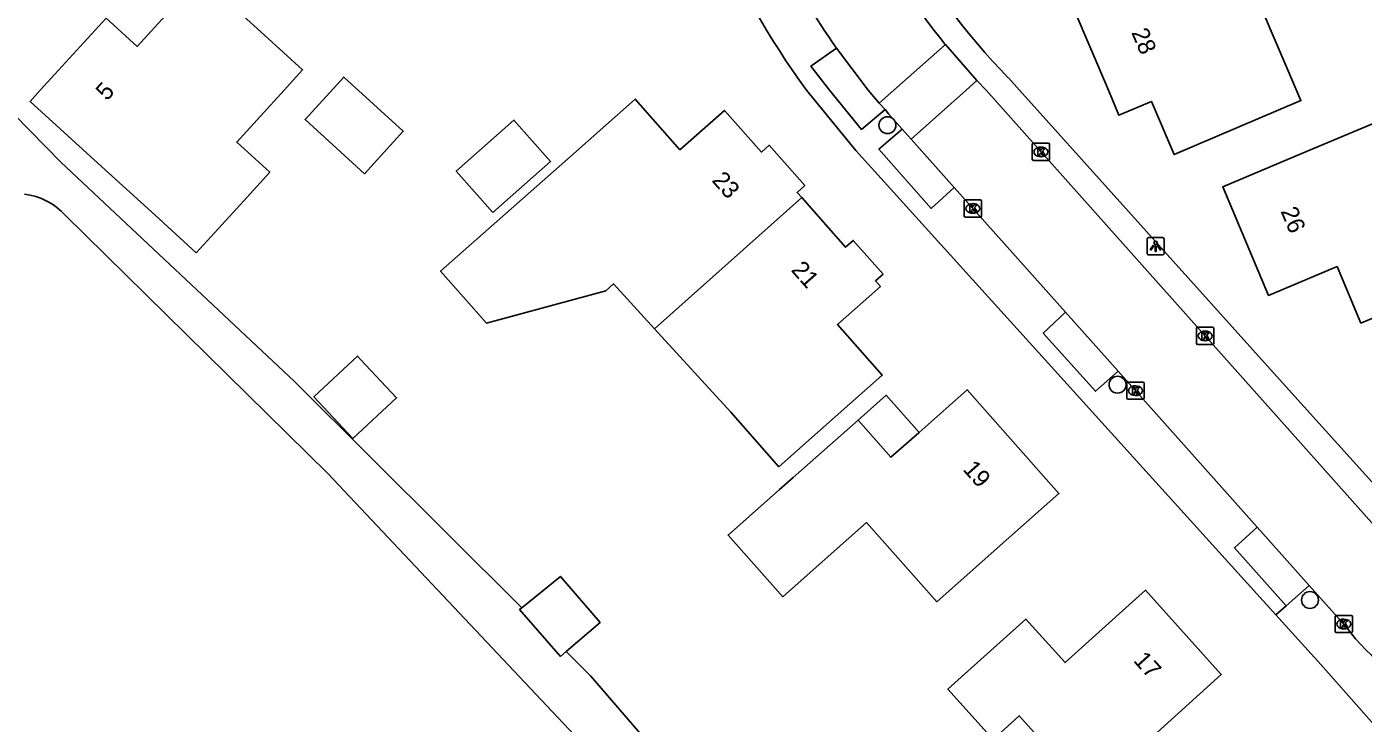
# Model space of a CAD drawing. Extents: x 158474 to 159560, y 388525 to 389605.
# Drawn here: x 158526.8 to 158604, y 388963.4 to 389003.7 of the extents above; entities that cross this region are included whole.
import ezdxf

# ---------------------------------------------------------------- set-up
doc = ezdxf.new("R2010")
doc.units = 0
for name, color, linetype in [('IMGEO_Boom', 7, 'Continuous'), ('IMGEO_Erf', 7, 'Continuous'), ('IMGEO_Kolk', 7, 'Continuous'), ('IMGEO_Lichtpunt', 7, 'Continuous'), ('IMGEO_Pand', 7, 'Continuous'), ('IMGEO_Pand_nummerreeks', 7, 'Continuous'), ('IMGEO_Pand_overbouw', 7, 'Continuous'), ('IMGEO_Rijbaan_lokaal_open', 7, 'Continuous'), ('IMGEO_Voetpad_open', 7, 'Continuous'), ('IMGEO_Waterloop', 7, 'Continuous')]:
    doc.layers.add(name, color=color, linetype=linetype)

msp = doc.modelspace()

# ---------------------------------------------------------------- linework, layer by layer
at = {"layer": 'IMGEO_Boom'}
for centre in [(158576.499, 388997.986), (158589.795, 388982.99), (158600.914, 388970.548)]:
    msp.add_circle(centre, 0.489, dxfattribs=at)
at = {"layer": 'IMGEO_Erf'}
for points in [[(158555.384, 388970.104), (158542.24, 388983.173), (158528.74, 388995.849), (158522.421, 389002.285)], [(158574.8, 388980.942), (158576.426, 388982.381), (158578.325, 388980.237)], [(158592.603, 388921.49), (158587.368, 388929.586), (158571.735, 388951.788), (158559.357, 388966.154), (158557.939, 388967.564)]]:
    msp.add_lwpolyline(points, dxfattribs=at)
at = {"layer": 'IMGEO_Kolk'}
for p, q in [((158584.869, 388996.014), (158584.869, 388996.866)), ((158584.944, 388996.94), (158585.796, 388996.94)), ((158585.357, 388996.72), (158585.382, 388996.72)), ((158585.87, 388996.866), (158585.87, 388996.014)), ((158585.796, 388995.94), (158584.944, 388995.94)), ((158585.38, 388996.16), (158585.355, 388996.16)), ((158580.939, 388992.748), (158580.939, 388993.6)), ((158581.014, 388993.674), (158581.866, 388993.674)), ((158581.427, 388993.454), (158581.452, 388993.454)), ((158581.94, 388993.6), (158581.94, 388992.748)), ((158581.866, 388992.674), (158581.014, 388992.674)), ((158581.45, 388992.894), (158581.425, 388992.894)), ((158594.353, 388985.383), (158594.353, 388986.235)), ((158594.428, 388986.309), (158595.28, 388986.309)), ((158595.354, 388986.235), (158595.354, 388985.383)), ((158594.864, 388985.529), (158594.839, 388985.529)), ((158594.841, 388986.089), (158594.866, 388986.089)), ((158595.28, 388985.309), (158594.428, 388985.309)), ((158590.333, 388982.219), (158590.333, 388983.071)), ((158590.408, 388983.145), (158591.26, 388983.145)), ((158591.334, 388983.071), (158591.334, 388982.219)), ((158590.844, 388982.365), (158590.819, 388982.365)), ((158590.821, 388982.925), (158590.846, 388982.925)), ((158591.26, 388982.145), (158590.408, 388982.145)), ((158602.363, 388968.735), (158602.363, 388969.587)), ((158602.438, 388969.661), (158603.29, 388969.661)), ((158602.851, 388969.441), (158602.876, 388969.441)), ((158603.364, 388969.587), (158603.364, 388968.735)), ((158603.29, 388968.661), (158602.438, 388968.661)), ((158602.874, 388968.881), (158602.849, 388968.881))]:
    msp.add_line(p, q, dxfattribs=at)
for points in [[(158584.869, 388996.014), (158584.869, 388996.866)], [(158584.944, 388996.94), (158585.796, 388996.94)], [(158585.19, 388996.64), (158585.313, 388996.64), (158585.313, 388996.489), (158585.443, 388996.64), (158585.607, 388996.64), (158585.461, 388996.489), (158585.614, 388996.24), (158585.462, 388996.24), (158585.377, 388996.404), (158585.313, 388996.337), (158585.313, 388996.24), (158585.19, 388996.24), (158585.19, 388996.64)], [(158585.87, 388996.866), (158585.87, 388996.014)], [(158585.796, 388995.94), (158584.944, 388995.94)], [(158580.939, 388992.748), (158580.939, 388993.6)], [(158581.014, 388993.674), (158581.866, 388993.674)], [(158581.26, 388993.374), (158581.383, 388993.374), (158581.383, 388993.223), (158581.513, 388993.374), (158581.677, 388993.374), (158581.531, 388993.223), (158581.684, 388992.974), (158581.532, 388992.974), (158581.447, 388993.138), (158581.383, 388993.071), (158581.383, 388992.974), (158581.26, 388992.974), (158581.26, 388993.374)], [(158581.94, 388993.6), (158581.94, 388992.748)], [(158581.866, 388992.674), (158581.014, 388992.674)], [(158594.353, 388985.383), (158594.353, 388986.235)], [(158594.428, 388986.309), (158595.28, 388986.309)], [(158595.354, 388986.235), (158595.354, 388985.383)], [(158594.674, 388986.009), (158594.797, 388986.009), (158594.797, 388985.858), (158594.927, 388986.009), (158595.091, 388986.009), (158594.945, 388985.858), (158595.098, 388985.609), (158594.946, 388985.609), (158594.861, 388985.773), (158594.797, 388985.706), (158594.797, 388985.609), (158594.674, 388985.609), (158594.674, 388986.009)], [(158595.28, 388985.309), (158594.428, 388985.309)], [(158590.333, 388982.219), (158590.333, 388983.071)], [(158590.408, 388983.145), (158591.26, 388983.145)], [(158591.334, 388983.071), (158591.334, 388982.219)], [(158590.654, 388982.845), (158590.777, 388982.845), (158590.777, 388982.694), (158590.907, 388982.845), (158591.071, 388982.845), (158590.925, 388982.694), (158591.078, 388982.445), (158590.926, 388982.445), (158590.841, 388982.609), (158590.777, 388982.542), (158590.777, 388982.445), (158590.654, 388982.445), (158590.654, 388982.845)], [(158591.26, 388982.145), (158590.408, 388982.145)], [(158602.363, 388968.735), (158602.363, 388969.587)], [(158602.438, 388969.661), (158603.29, 388969.661)], [(158602.684, 388969.361), (158602.807, 388969.361), (158602.807, 388969.21), (158602.937, 388969.361), (158603.101, 388969.361), (158602.955, 388969.21), (158603.108, 388968.961), (158602.956, 388968.961), (158602.871, 388969.125), (158602.807, 388969.058), (158602.807, 388968.961), (158602.684, 388968.961), (158602.684, 388969.361)], [(158603.364, 388969.587), (158603.364, 388968.735)], [(158603.29, 388968.661), (158602.438, 388968.661)]]:
    msp.add_lwpolyline(points, dxfattribs=at)
for centre, start, end in [((158584.946, 388996.864), 91.55205, 178.44795), ((158584.946, 388996.864), 91.55205, 178.44795), ((158585.794, 388996.864), 1.55205, 88.44795), ((158585.794, 388996.864), 1.55205, 88.44795), ((158584.946, 388996.016), 181.55205, 268.44795), ((158584.946, 388996.016), 181.55205, 268.44795), ((158585.794, 388996.016), 271.55205, 358.44795), ((158585.794, 388996.016), 271.55205, 358.44795), ((158581.016, 388993.598), 91.55205, 178.44795), ((158581.016, 388993.598), 91.55205, 178.44795), ((158581.864, 388993.598), 1.55205, 88.44795), ((158581.864, 388993.598), 1.55205, 88.44795), ((158581.016, 388992.75), 181.55205, 268.44795), ((158581.016, 388992.75), 181.55205, 268.44795), ((158581.864, 388992.75), 271.55205, 358.44795), ((158581.864, 388992.75), 271.55205, 358.44795), ((158594.43, 388986.233), 91.55205, 178.44795), ((158594.43, 388986.233), 91.55205, 178.44795), ((158595.278, 388986.233), 1.55205, 88.44795), ((158595.278, 388986.233), 1.55205, 88.44795), ((158594.43, 388985.385), 181.55205, 268.44795), ((158594.43, 388985.385), 181.55205, 268.44795), ((158595.278, 388985.385), 271.55205, 358.44795), ((158595.278, 388985.385), 271.55205, 358.44795), ((158590.41, 388983.069), 91.55205, 178.44795), ((158590.41, 388983.069), 91.55205, 178.44795), ((158591.258, 388983.069), 1.55205, 88.44795), ((158591.258, 388983.069), 1.55205, 88.44795), ((158590.41, 388982.221), 181.55205, 268.44795), ((158590.41, 388982.221), 181.55205, 268.44795), ((158591.258, 388982.221), 271.55205, 358.44795), ((158591.258, 388982.221), 271.55205, 358.44795), ((158602.44, 388969.585), 91.55205, 178.44795), ((158602.44, 388969.585), 91.55205, 178.44795), ((158603.288, 388969.585), 1.55205, 88.44795), ((158603.288, 388969.585), 1.55205, 88.44795), ((158602.44, 388968.737), 181.55205, 268.44795), ((158602.44, 388968.737), 181.55205, 268.44795), ((158603.288, 388968.737), 271.55205, 358.44795), ((158603.288, 388968.737), 271.55205, 358.44795)]:
    msp.add_arc(centre, 0.0765, start, end, dxfattribs=at)
for centre, major_axis, ratio, start_param, end_param in [((158585.356, 388996.44), (-0.387, 0.002), 0.722429, 4.712389, 7.853982), ((158585.381, 388996.44), (-0.39, 0.002), 0.717154, 1.570796, 4.712389), ((158581.426, 388993.174), (-0.387, 0.002), 0.722429, 4.712389, 7.853982), ((158581.451, 388993.174), (-0.39, 0.002), 0.717154, 1.570796, 4.712389), ((158594.84, 388985.809), (-0.387, 0.002), 0.722429, 4.712389, 7.853982), ((158594.865, 388985.809), (-0.39, 0.002), 0.717154, 1.570796, 4.712389), ((158590.82, 388982.645), (-0.387, 0.002), 0.722429, 4.712389, 7.853982), ((158590.845, 388982.645), (-0.39, 0.002), 0.717154, 1.570796, 4.712389), ((158602.85, 388969.161), (-0.387, 0.002), 0.722429, 4.712389, 7.853982), ((158602.875, 388969.161), (-0.39, 0.002), 0.717154, 1.570796, 4.712389)]:
    msp.add_ellipse(centre, major_axis=major_axis, ratio=ratio, start_param=start_param, end_param=end_param, dxfattribs=at)
at = {"layer": 'IMGEO_Lichtpunt'}
for p, q in [((158591.498, 388991.394), (158591.498, 388990.587)), ((158591.498, 388991.394), (158591.498, 388990.587)), ((158592.4, 388991.489), (158591.592, 388991.489)), ((158592.4, 388991.489), (158591.592, 388991.489)), ((158592.494, 388990.587), (158592.494, 388991.394)), ((158592.494, 388990.587), (158592.494, 388991.394)), ((158591.592, 388990.493), (158592.4, 388990.493)), ((158591.592, 388990.493), (158592.4, 388990.493))]:
    msp.add_line(p, q, dxfattribs=at)
for points in [[(158591.872, 388991.058), (158591.911, 388991.03), (158591.723, 388990.768), (158591.685, 388990.795), (158591.872, 388991.058)], [(158591.974, 388991.01), (158592.021, 388991.01), (158592.021, 388990.688), (158591.974, 388990.688), (158591.974, 388991.01)], [(158592.084, 388991.03), (158592.122, 388991.057), (158592.309, 388990.795), (158592.27, 388990.767), (158592.084, 388991.03)]]:
    msp.add_lwpolyline(points, dxfattribs=at)
msp.add_circle((158591.997, 388991.192), 0.0994, dxfattribs=at)
for centre, start, end in [((158591.592, 388991.394), 90, 180), ((158591.592, 388991.394), 90, 180), ((158592.4, 388991.394), 0, 90), ((158592.4, 388991.394), 0, 90), ((158591.592, 388990.587), 180, 270), ((158591.592, 388990.587), 180, 270), ((158592.4, 388990.587), 270, 0), ((158592.4, 388990.587), 270, 360)]:
    msp.add_arc(centre, 0.0946, start, end, dxfattribs=at)
at = {"layer": 'IMGEO_Pand'}
for points in [[(158602.302, 389007.333), (158597.826, 389005.427), (158599.08, 389002.483), (158600.39, 388999.407), (158593.063, 388996.286), (158591.753, 388999.362), (158589.877, 388998.563), (158589.266, 389000), (158587.286, 389004.646), (158590.327, 389005.942), (158588.597, 389010.003), (158593.198, 389011.963), (158599.235, 389014.534), (158602.302, 389007.333)], [(158536.569, 388990.607), (158534.186, 388992.779), (158530.665, 388995.987), (158526.97, 388999.355), (158527.558, 389000), (158531.356, 389004.168), (158533.15, 389002.533), (158536.813, 389006.552), (158540.509, 389003.185), (158542.711, 389001.178), (158541.638, 389000), (158538.911, 388997.007), (158540.813, 388995.265), (158539.308, 388993.613), (158536.569, 388990.607)], [(158546.285, 388995.177), (158542.85, 388998.307), (158545.089, 389000.764), (158548.524, 388997.634), (158546.285, 388995.177)], [(158563.036, 388986.227), (158560.673, 388988.814), (158560.23, 388988.409), (158553.333, 388986.547), (158550.683, 388989.543), (158558.185, 388996.179), (158561.93, 388999.491), (158564.515, 388996.568), (158567.089, 388998.844), (158569.222, 388996.432), (158569.665, 388996.824), (158571.726, 388994.495), (158571.282, 388994.102), (158571.547, 388993.803)], [(158553.705, 388992.931), (158551.586, 388995.324), (158554.922, 388998.277), (158557.041, 388995.884), (158553.705, 388992.931)], [(158606.765, 388994.404), (158608.141, 388994.982), (158609.038, 388992.848), (158610.51, 388989.345), (158608.463, 388988.485), (158603.853, 388986.547), (158602.481, 388989.812), (158598.518, 388988.146), (158595.878, 388994.425), (158600.488, 388996.363), (158605.122, 388998.311), (158606.765, 388994.404)], [(158571.547, 388993.803), (158574.084, 388990.935), (158574.526, 388991.326), (158576.249, 388989.379), (158575.806, 388988.987), (158576.098, 388988.658), (158573.613, 388986.459), (158576.201, 388983.533), (158572.456, 388980.221), (158570.23, 388978.252), (158567.451, 388981.394), (158563.036, 388986.227)], [(158563.036, 388986.227), (158571.547, 388993.803)], [(158545.622, 388979.875), (158543.365, 388982.284), (158545.882, 388984.641), (158546.058, 388984.453), (158548.138, 388982.232), (158545.622, 388979.875)], [(158578.325, 388980.237), (158581.102, 388982.696), (158586.409, 388976.703), (158582.666, 388973.389), (158579.346, 388970.448), (158575.294, 388975.023), (158573.422, 388973.365), (158570.449, 388970.732), (158567.294, 388974.295), (158570.267, 388976.928), (158571.057, 388977.628), (158574.8, 388980.942)], [(158578.325, 388980.237), (158576.7, 388978.797), (158574.8, 388980.942)], [(158555.384, 388970.104), (158557.605, 388971.912), (158559.898, 388969.255), (158557.939, 388967.564)], [(158588.163, 388959.369), (158584.12, 388963.857), (158582.603, 388962.49), (158579.993, 388965.388), (158580.786, 388966.102), (158584.5, 388969.448), (158586.769, 388966.93), (158590.664, 388970.438), (158591.406, 388971.107), (158595.79, 388966.241), (158592.076, 388962.895), (158588.163, 388959.369)], [(158557.939, 388967.564), (158557.615, 388967.287), (158555.251, 388969.996), (158555.384, 388970.104)]]:
    msp.add_lwpolyline(points, dxfattribs=at)
at = {"layer": 'IMGEO_Pand_overbouw'}
msp.add_lwpolyline([(158578.325, 388980.237), (158576.426, 388982.381), (158574.8, 388980.942), (158576.7, 388978.797)], close=True, dxfattribs=at)
at = {"layer": 'IMGEO_Rijbaan_lokaal_open'}
for points in [[(158573.558, 389002.444), (158575.389, 389000), (158576.03, 388999.253)], [(158576.03, 388999.253), (158576.867, 389000), (158579.846, 389002.657)], [(158579.846, 389002.657), (158581.673, 389000.563)], [(158581.673, 389000.563), (158581.042, 389000), (158577.871, 388997.171)], [(158581.673, 389000.563), (158582.196, 389000), (158597.682, 388982.639), (158607.01, 388972.182)], [(158583.486, 389000.717), (158584.132, 389000), (158598.813, 388983.685), (158608.009, 388973.467)], [(158576.03, 388999.253), (158576.361, 388998.896)], [(158577.349, 388997.756), (158576.564, 388998.636), (158576.361, 388998.896)], [(158577.349, 388997.756), (158577.871, 388997.171)], [(158577.871, 388997.171), (158580.36, 388994.381)], [(158586.79, 388987.175), (158580.36, 388994.381)], [(158586.79, 388987.175), (158589.832, 388983.765)], [(158597.864, 388974.762), (158593.931, 388979.17), (158589.832, 388983.765)], [(158597.864, 388974.762), (158600.876, 388971.386)], [(158603.002, 388969.004), (158600.876, 388971.386)]]:
    msp.add_lwpolyline(points, dxfattribs=at)
for centre, radius, start, end in [((158612.509, 389028.748), 40.35, 193.94515, 224.00343), ((158614.722, 389031.136), 45.027, 208.76521, 219.23389), ((158603.848, 389024.055), 37.209, 205.7679, 215.50627), ((158612.295, 388975.828), 11.529, 216.292, 284.86854)]:
    msp.add_arc(centre, radius, start, end, dxfattribs=at)
at = {"layer": 'IMGEO_Voetpad_open'}
for points in [[(158576.361, 388998.896), (158575.007, 388997.738), (158573.154, 389000), (158572.081, 389001.396), (158573.558, 389002.444)], [(158598.936, 388969.698), (158591.991, 388977.375), (158574.672, 388996.519), (158571.833, 389000)], [(158580.36, 388994.381), (158579.036, 388993.176), (158576.013, 388996.599), (158577.349, 388997.756)], [(158589.832, 388983.765), (158588.521, 388982.609), (158585.506, 388985.968), (158586.79, 388987.175)], [(158599.538, 388970.215), (158596.547, 388973.568), (158597.864, 388974.762)], [(158600.876, 388971.386), (158599.538, 388970.215)], [(158599.538, 388970.215), (158598.936, 388969.698)], [(158623.539, 388965.148), (158608.557, 388958.887), (158601.535, 388966.825), (158598.936, 388969.698)]]:
    msp.add_lwpolyline(points, dxfattribs=at)
msp.add_arc((158607.781, 389026.445), 44.627, 187.84924, 216.33975, dxfattribs=at)
at = {"layer": 'IMGEO_Waterloop'}
msp.add_lwpolyline([(158526.644, 388993.995), (158526.977, 388993.94), (158527.305, 388993.856), (158527.624, 388993.743), (158527.931, 388993.602), (158528.225, 388993.434), (158528.502, 388993.24), (158528.761, 388993.023), (158529, 388992.783), (158544.162, 388977.852), (158559.045, 388962.088)], dxfattribs=at)

# ---------------------------------------------------------------- texts
at = {"layer": 'IMGEO_Pand_nummerreeks'}
for s, rotation, p in [('28', 293.0728, (158590.577, 389003.349)), ('5', 47.65863, (158531.403, 388999.349)), ('23', 311.48788, (158566.314, 388994.769)), ('26', 292.80351, (158599.2, 388993.023)), ('21', 311.49431, (158570.892, 388989.592)), ('19', 311.52595, (158580.812, 388978.076)), ('17', 312.01712, (158590.668, 388967.025))]:
    msp.add_text(s, height=1, rotation=rotation, dxfattribs=at).set_placement(p)

doc.saveas('drawing.dxf')
